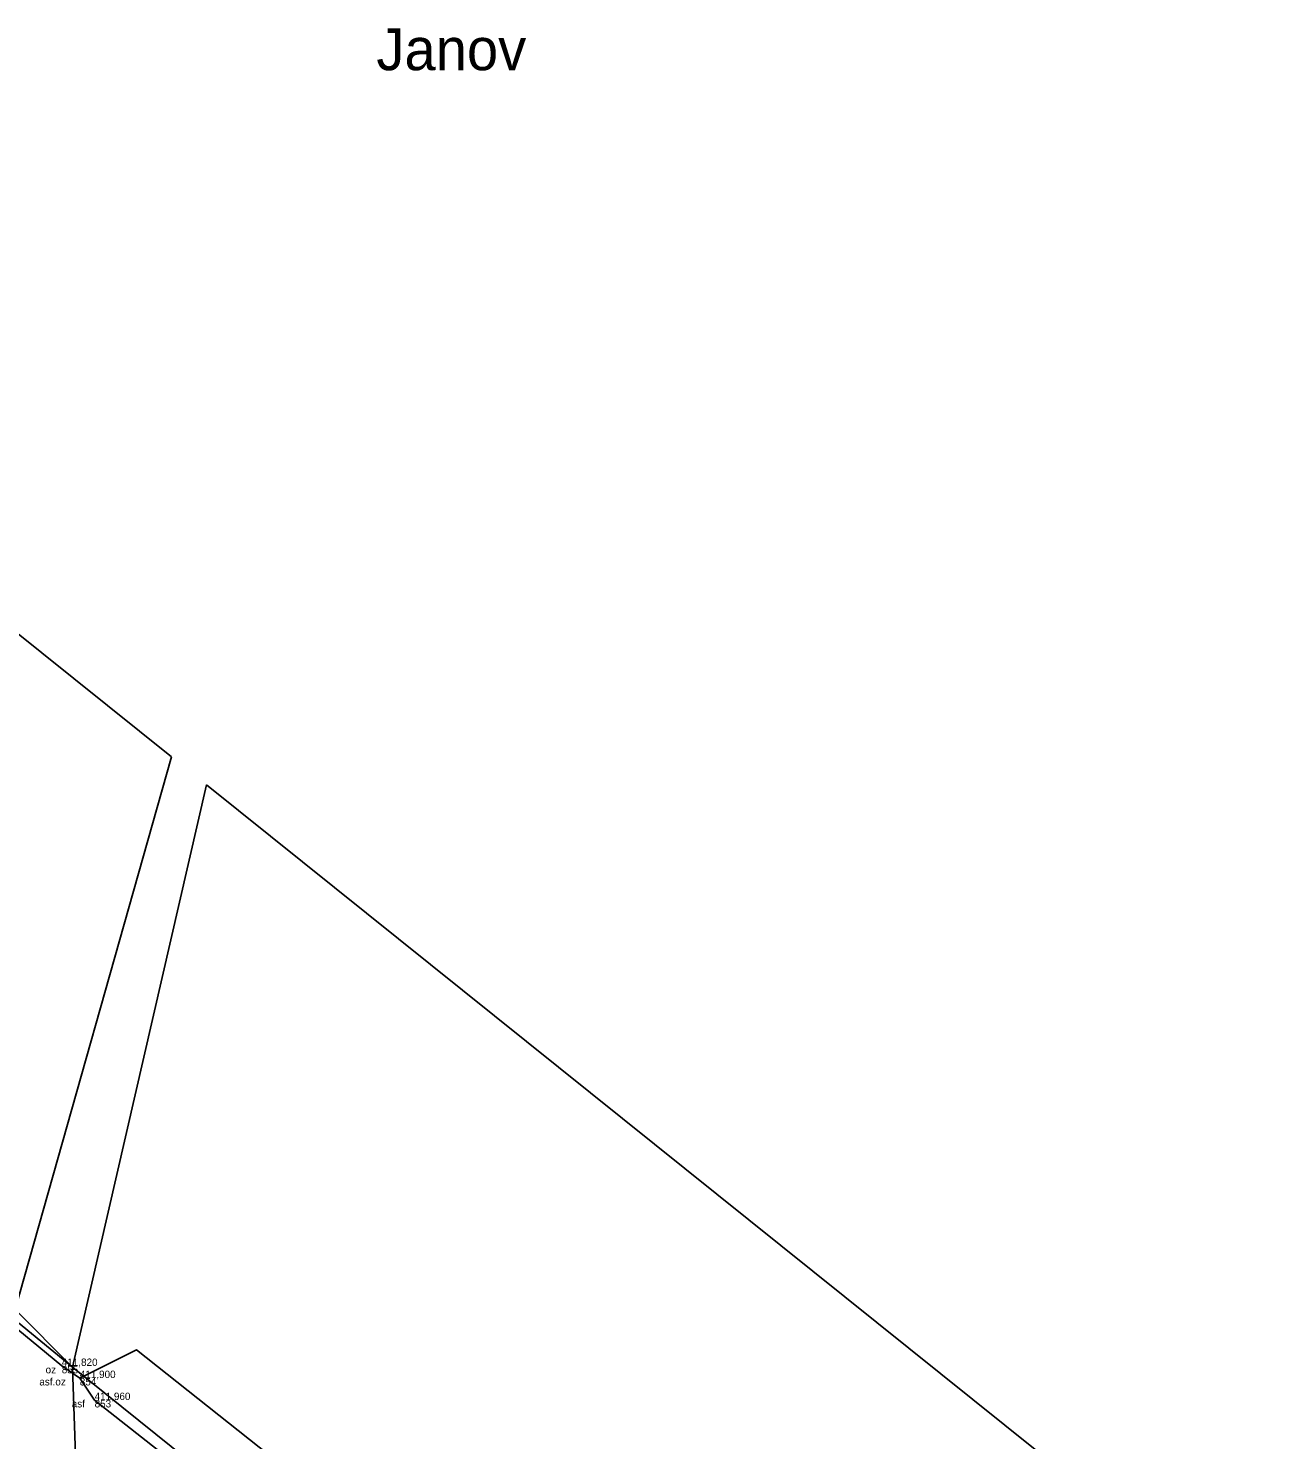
# Model space of a CAD drawing. Extents: x -747792 to -745414, y -1093712 to -1091463.
# Drawn here: x -746907.6 to -746856.6, y -1092228.1 to -1092171 of the extents above; entities that cross this region are included whole.
import ezdxf

# ---------------------------------------------------------------- set-up
doc = ezdxf.new("R2010")
doc.units = 0
for name, color, linetype in [('Doplňkové značky', 7, 'Continuous'), ('Hladina', 7, 'Continuous'), ('Nezařazené objekty', 7, 'Continuous'), ('Nivelační značky_hrany', 7, 'Continuous'), ('Pracovní_bod JDTM STC_VC - výška', 7, 'Continuous'), ('Rozhraní ploch', 7, 'Continuous'), ('Stromy_porost', 7, 'Continuous'), ('Výškopis', 7, 'Continuous')]:
    doc.layers.add(name, color=color, linetype=linetype)

msp = doc.modelspace()

# ---------------------------------------------------------------- linework, layer by layer
at = {"layer": 'Hladina'}
for p, q in [((-746906.24, -1092225.13), (-746906.24, -1092225.13)), ((-746905.51, -1092225.62), (-746905.51, -1092225.62)), ((-746904.91, -1092226.51), (-746904.91, -1092226.51))]:
    msp.add_line(p, q, dxfattribs=at)
at = {"layer": 'Nezařazené objekty'}
msp.add_lwpolyline([(-746921.82, -1092212.26), (-746906.24, -1092225.13), (-746905.51, -1092225.62)], dxfattribs=at)
at = {"layer": 'Nivelační značky_hrany'}
msp.add_lwpolyline([(-746905.51, -1092225.62), (-746904.91, -1092226.51), (-746892.49, -1092236.3), (-746881.32, -1092245.1), (-746878.53, -1092247.33), (-746867.7, -1092255.86), (-746856.6, -1092264.61), (-746859.98, -1092269.34), (-746865.22, -1092265.16), (-746867.88, -1092268.71)], dxfattribs=at)
at = {"layer": 'Pracovní_bod JDTM STC_VC - výška'}
msp.add_lwpolyline([(-746881.32, -1092245.1), (-746880.54, -1092243.92), (-746881.71, -1092241.54), (-746903.22, -1092224.48), (-746905.51, -1092225.62)], dxfattribs=at)
at = {"layer": 'Stromy_porost'}
for points in [[(-746901.79, -1092200.47), (-746930.59, -1092177.38)], [(-746939.76, -1092197.31), (-746905.81, -1092225.18)], [(-746901.79, -1092200.47), (-746908.12, -1092222.84)], [(-746900.38, -1092201.6), (-746905.81, -1092225.18)], [(-746900.38, -1092201.6), (-746862.87, -1092231.69)], [(-746908.12, -1092222.84), (-746905.81, -1092225.18)], [(-746876.39, -1092248.83), (-746905.81, -1092225.18)], [(-746905.43, -1092236.28), (-746905.81, -1092225.18)]]:
    msp.add_lwpolyline(points, dxfattribs=at)

# ---------------------------------------------------------------- texts
at = {"layer": 'Doplňkové značky'}
msp.add_text('Janov', height=1.7, dxfattribs=at).set_placement((-746893.5, -1092172.66))
at = {"layer": 'Rozhraní ploch'}
for s, p in [(' oz', (-746907.005, -1092225.43)), ('855', (-746906.24, -1092225.43)), (' asf.oz', (-746907.258, -1092225.92)), ('854', (-746905.51, -1092225.92)), (' asf', (-746905.947, -1092226.81)), ('853', (-746904.91, -1092226.81))]:
    msp.add_text(s, height=0.3, dxfattribs=at).set_placement(p)
at = {"layer": 'Výškopis'}
for s, p in [('411,820', (-746906.24, -1092225.13)), ('411,900', (-746905.51, -1092225.62)), ('411,960', (-746904.91, -1092226.51))]:
    msp.add_text(s, height=0.3, dxfattribs=at).set_placement(p)

doc.saveas('drawing.dxf')
